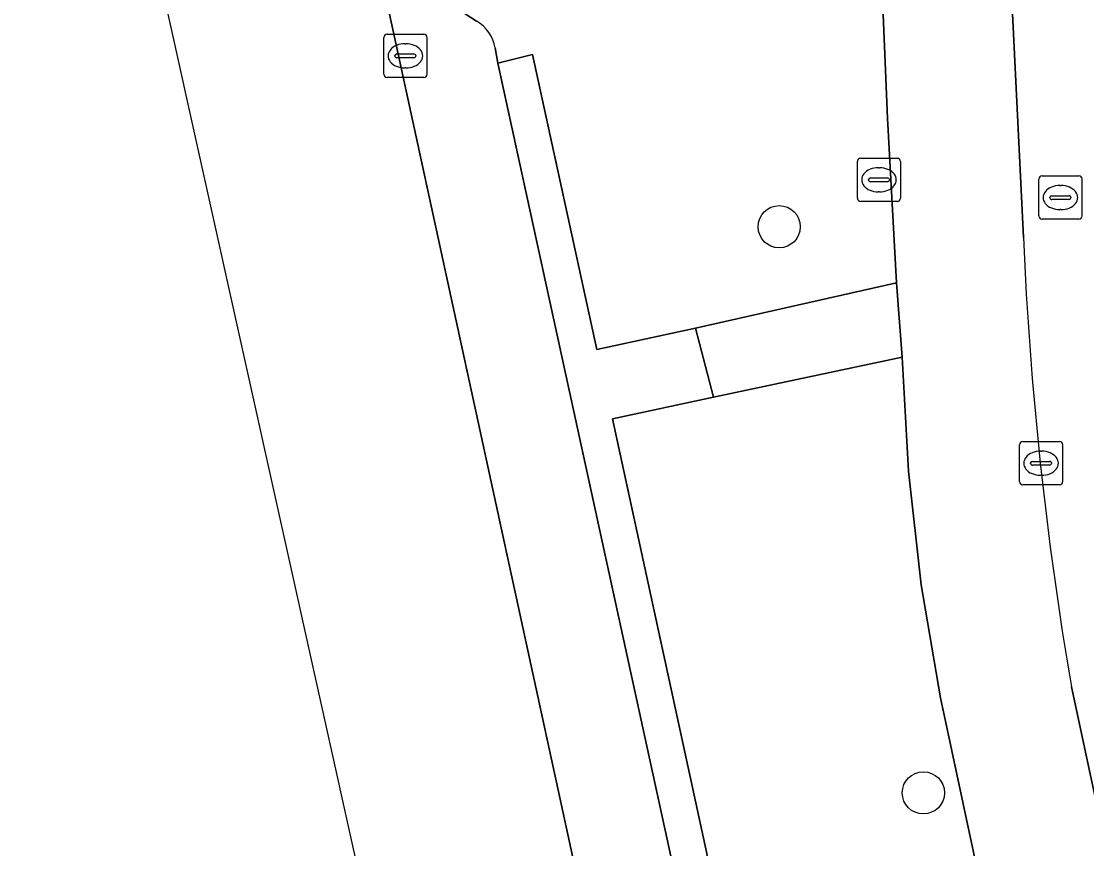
# Model space of a CAD drawing. Extents: x 160554 to 161248, y 385329 to 386506.
# Drawn here: x 160783.86 to 160808.55, y 385569.34 to 385588.51 of the extents above; entities that cross this region are included whole.
import ezdxf

# ---------------------------------------------------------------- set-up
doc = ezdxf.new("R2010")
doc.units = 0
for name, color, linetype in [('IMGEO_Berm_groen', 7, 'Continuous'), ('IMGEO_Boom', 7, 'Continuous'), ('IMGEO_Brandkraan', 7, 'Continuous'), ('IMGEO_Fietspad_gesloten', 7, 'Continuous'), ('IMGEO_Kolk', 7, 'Continuous'), ('IMGEO_Parkeervlak_open', 7, 'Continuous'), ('IMGEO_Rijbaan_lokaal_gesloten', 7, 'Continuous'), ('IMGEO_Rioolput', 7, 'Continuous'), ('IMGEO_Verkeerseiland_groen', 7, 'Continuous'), ('IMGEO_Voetpad_open', 7, 'Continuous')]:
    doc.layers.add(name, color=color, linetype=linetype)

msp = doc.modelspace()

# ---------------------------------------------------------------- linework, layer by layer
at = {"layer": 'IMGEO_Berm_groen'}
msp.add_lwpolyline([(160805.165, 385572.837), (160804.72, 385575.454), (160804.422, 385578.092), (160804.275, 385580.727), (160799.903, 385579.805), (160797.562, 385579.302), (160802.137, 385558.227), (160805.176, 385558.907), (160805.901, 385559.069), (160808.008, 385559.541)], close=True, dxfattribs=at)
at = {"layer": 'IMGEO_Boom'}
for centre in [(160801.427, 385583.752), (160804.77, 385570.634)]:
    msp.add_circle(centre, 0.489, dxfattribs=at)
at = {"layer": 'IMGEO_Brandkraan'}
for p, q in [((160807.444, 385584.003), (160807.444, 385584.855)), ((160807.519, 385584.929), (160808.371, 385584.929)), ((160808.445, 385584.855), (160808.445, 385584.003)), ((160807.932, 385584.709), (160807.957, 385584.709)), ((160807.703, 385584.423), (160807.703, 385584.435)), ((160808.141, 385584.386), (160807.743, 385584.386)), ((160807.746, 385584.472), (160808.144, 385584.472)), ((160808.187, 385584.435), (160808.187, 385584.423)), ((160807.955, 385584.149), (160807.93, 385584.149)), ((160808.371, 385583.929), (160807.519, 385583.929))]:
    msp.add_line(p, q, dxfattribs=at)
for points in [[(160807.444, 385584.003), (160807.444, 385584.855)], [(160807.519, 385584.929), (160808.371, 385584.929)], [(160808.445, 385584.855), (160808.445, 385584.003)], [(160808.371, 385583.929), (160807.519, 385583.929)]]:
    msp.add_lwpolyline(points, dxfattribs=at)
for centre, radius, start, end in [((160807.521, 385584.853), 0.0765, 91.552, 178.448), ((160807.521, 385584.853), 0.0765, 91.552, 178.448), ((160808.369, 385584.853), 0.0765, 1.552, 88.448), ((160808.369, 385584.853), 0.0765, 1.552, 88.448), ((160807.743, 385584.432), 0.0403, 85.8775, 175.7526), ((160807.74, 385584.422), 0.0366, 178.938, 274.7102), ((160808.144, 385584.429), 0.043, 264.8664, 352.4533), ((160808.148, 385584.434), 0.0386, 1.7309, 96.639), ((160807.521, 385584.005), 0.0765, 181.552, 268.448), ((160807.521, 385584.005), 0.0765, 181.552, 268.448), ((160808.369, 385584.005), 0.0765, 271.552, 358.448), ((160808.369, 385584.005), 0.0765, 271.552, 358.448)]:
    msp.add_arc(centre, radius, start, end, dxfattribs=at)
for centre, major_axis, ratio, start_param, end_param in [((160807.931, 385584.429), (-0.387, 0.002), 0.722429, 4.712389, 7.853982), ((160807.956, 385584.429), (-0.39, 0.002), 0.717154, 1.570796, 4.712389)]:
    msp.add_ellipse(centre, major_axis=major_axis, ratio=ratio, start_param=start_param, end_param=end_param, dxfattribs=at)
at = {"layer": 'IMGEO_Fietspad_gesloten'}
for points in [[(160807.089, 385583.5), (160806.371, 385598.143), (160803.45, 385597.899), (160803.936, 385586.267), (160804.146, 385582.453), (160804.275, 385580.727), (160804.422, 385578.092), (160804.72, 385575.454), (160805.165, 385572.837), (160808.008, 385559.541), (160808.365, 385557.895), (160814.399, 385530.066), (160814.902, 385527.979), (160814.941, 385527.799), (160811.77, 385527.08), (160806.453, 385525.909)], [(160849.485, 385383.807), (160839.957, 385427.534), (160836.029, 385445.427), (160829.308, 385476.198), (160819.791, 385519.776), (160811.66, 385556.955), (160808.2, 385573.089)]]:
    msp.add_lwpolyline(points, dxfattribs=at)
msp.add_arc((160888.948, 385586.971), 81.933, 182.42783, 189.7546, dxfattribs=at)
at = {"layer": 'IMGEO_Kolk'}
for p, q in [((160792.339, 385588.213), (160793.191, 385588.213)), ((160792.264, 385587.287), (160792.264, 385588.139)), ((160792.752, 385587.993), (160792.777, 385587.993)), ((160793.265, 385588.139), (160793.265, 385587.287)), ((160792.523, 385587.707), (160792.523, 385587.719)), ((160792.566, 385587.756), (160792.964, 385587.756)), ((160793.007, 385587.719), (160793.007, 385587.707)), ((160792.961, 385587.67), (160792.563, 385587.67)), ((160792.775, 385587.433), (160792.75, 385587.433)), ((160793.191, 385587.213), (160792.339, 385587.213)), ((160806.996, 385577.847), (160806.996, 385578.699)), ((160807.071, 385578.773), (160807.923, 385578.773)), ((160807.997, 385578.699), (160807.997, 385577.847)), ((160807.484, 385578.553), (160807.509, 385578.553)), ((160807.255, 385578.267), (160807.255, 385578.279)), ((160807.693, 385578.23), (160807.295, 385578.23)), ((160807.298, 385578.316), (160807.696, 385578.316)), ((160807.739, 385578.279), (160807.739, 385578.267)), ((160807.507, 385577.993), (160807.482, 385577.993)), ((160807.923, 385577.773), (160807.071, 385577.773))]:
    msp.add_line(p, q, dxfattribs=at)
for points in [[(160792.339, 385588.213), (160793.191, 385588.213)], [(160792.264, 385587.287), (160792.264, 385588.139)], [(160793.265, 385588.139), (160793.265, 385587.287)], [(160793.191, 385587.213), (160792.339, 385587.213)], [(160806.996, 385577.847), (160806.996, 385578.699)], [(160807.071, 385578.773), (160807.923, 385578.773)], [(160807.997, 385578.699), (160807.997, 385577.847)], [(160807.923, 385577.773), (160807.071, 385577.773)]]:
    msp.add_lwpolyline(points, dxfattribs=at)
for centre, radius, start, end in [((160792.341, 385588.137), 0.0765, 91.552, 178.448), ((160792.341, 385588.137), 0.0765, 91.552, 178.448), ((160793.189, 385588.137), 0.0765, 1.552, 88.448), ((160793.189, 385588.137), 0.0765, 1.552, 88.448), ((160792.563, 385587.716), 0.0403, 85.8775, 175.7526), ((160792.968, 385587.718), 0.0386, 1.7309, 96.639), ((160792.56, 385587.706), 0.0366, 178.938, 274.7102), ((160792.964, 385587.713), 0.043, 264.8664, 352.4533), ((160792.341, 385587.289), 0.0765, 181.552, 268.448), ((160792.341, 385587.289), 0.0765, 181.552, 268.448), ((160793.189, 385587.289), 0.0765, 271.552, 358.448), ((160793.189, 385587.289), 0.0765, 271.552, 358.448), ((160807.073, 385578.697), 0.0765, 91.552, 178.448), ((160807.073, 385578.697), 0.0765, 91.552, 178.448), ((160807.921, 385578.697), 0.0765, 1.552, 88.448), ((160807.921, 385578.697), 0.0765, 1.552, 88.448), ((160807.295, 385578.276), 0.0403, 85.8775, 175.7526), ((160807.292, 385578.266), 0.0366, 178.938, 274.7102), ((160807.696, 385578.273), 0.043, 264.8664, 352.4533), ((160807.7, 385578.278), 0.0386, 1.7309, 96.639), ((160807.073, 385577.849), 0.0765, 181.552, 268.448), ((160807.073, 385577.849), 0.0765, 181.552, 268.448), ((160807.921, 385577.849), 0.0765, 271.552, 358.448), ((160807.921, 385577.849), 0.0765, 271.552, 358.448)]:
    msp.add_arc(centre, radius, start, end, dxfattribs=at)
for centre, major_axis, ratio, start_param, end_param in [((160792.751, 385587.713), (-0.387, 0.002), 0.722429, 4.712389, 7.853982), ((160792.776, 385587.713), (-0.39, 0.002), 0.717154, 1.570796, 4.712389), ((160807.483, 385578.273), (-0.387, 0.002), 0.722429, 4.712389, 7.853982), ((160807.508, 385578.273), (-0.39, 0.002), 0.717154, 1.570796, 4.712389)]:
    msp.add_ellipse(centre, major_axis=major_axis, ratio=ratio, start_param=start_param, end_param=end_param, dxfattribs=at)
at = {"layer": 'IMGEO_Parkeervlak_open'}
for points in [[(160794.416, 385588.513), (160792.436, 385589.81), (160792.048, 385590.284), (160805.973, 385526.253)], [(160807.581, 385529.443), (160794.907, 385587.543), (160794.843, 385587.896)]]:
    msp.add_lwpolyline(points, dxfattribs=at)
msp.add_arc((160793.988, 385587.761), 0.865, 8.9885, 60.3825, dxfattribs=at)
at = {"layer": 'IMGEO_Rijbaan_lokaal_gesloten'}
for points in [[(160715.986, 385920.097), (160719.827, 385902.586), (160732.663, 385844.066), (160734.272, 385836.538), (160774.456, 385648.538), (160783.981, 385603.977), (160786.986, 385589.919), (160802.685, 385519.246), (160829.424, 385398.876), (160836.967, 385359.152), (160838.712, 385333.406), (160857.818, 385334.076)], [(160814.034, 385489.763), (160812.038, 385498.774), (160812.015, 385498.878), (160809.69, 385509.409), (160809.094, 385512.157), (160808.987, 385512.133), (160808.259, 385515.353), (160808.366, 385515.377), (160806.689, 385522.984), (160806.582, 385522.96), (160805.866, 385526.229), (160805.973, 385526.253), (160792.048, 385590.284), (160786.885, 385614.09), (160786.759, 385614.588), (160786.539, 385615.58), (160765.423, 385712.202)]]:
    msp.add_lwpolyline(points, dxfattribs=at)
at = {"layer": 'IMGEO_Rioolput'}
for p, q in [((160803.239, 385584.414), (160803.239, 385585.266)), ((160803.314, 385585.34), (160804.166, 385585.34)), ((160804.24, 385585.266), (160804.24, 385584.414)), ((160803.727, 385585.12), (160803.752, 385585.12)), ((160803.498, 385584.834), (160803.498, 385584.846)), ((160803.936, 385584.797), (160803.538, 385584.797)), ((160803.541, 385584.883), (160803.939, 385584.883)), ((160803.982, 385584.846), (160803.982, 385584.834)), ((160803.75, 385584.56), (160803.725, 385584.56)), ((160804.166, 385584.34), (160803.314, 385584.34))]:
    msp.add_line(p, q, dxfattribs=at)
for points in [[(160803.239, 385584.414), (160803.239, 385585.266)], [(160803.314, 385585.34), (160804.166, 385585.34)], [(160804.24, 385585.266), (160804.24, 385584.414)], [(160804.166, 385584.34), (160803.314, 385584.34)]]:
    msp.add_lwpolyline(points, dxfattribs=at)
for centre, radius, start, end in [((160803.316, 385585.264), 0.0765, 91.552, 178.448), ((160803.316, 385585.264), 0.0765, 91.552, 178.448), ((160804.164, 385585.264), 0.0765, 1.552, 88.448), ((160804.164, 385585.264), 0.0765, 1.552, 88.448), ((160803.538, 385584.843), 0.0403, 85.8775, 175.7526), ((160803.535, 385584.833), 0.0366, 178.938, 274.7102), ((160803.939, 385584.84), 0.043, 264.8664, 352.4533), ((160803.943, 385584.845), 0.0386, 1.7309, 96.639), ((160803.316, 385584.416), 0.0765, 181.552, 268.448), ((160803.316, 385584.416), 0.0765, 181.552, 268.448), ((160804.164, 385584.416), 0.0765, 271.552, 358.448), ((160804.164, 385584.416), 0.0765, 271.552, 358.448)]:
    msp.add_arc(centre, radius, start, end, dxfattribs=at)
for centre, major_axis, ratio, start_param, end_param in [((160803.726, 385584.84), (-0.387, 0.002), 0.722429, 4.712389, 7.853982), ((160803.751, 385584.84), (-0.39, 0.002), 0.717154, 1.570796, 4.712389)]:
    msp.add_ellipse(centre, major_axis=major_axis, ratio=ratio, start_param=start_param, end_param=end_param, dxfattribs=at)
at = {"layer": 'IMGEO_Verkeerseiland_groen'}
for points in [[(160794.843, 385587.896), (160794.907, 385587.543), (160795.711, 385587.745), (160797.205, 385580.905), (160799.49, 385581.406), (160804.146, 385582.453), (160803.936, 385586.267), (160803.45, 385597.899)], [(160792.048, 385590.284), (160792.436, 385589.81), (160794.416, 385588.513)]]:
    msp.add_lwpolyline(points, dxfattribs=at)
msp.add_arc((160793.988, 385587.761), 0.865, 8.9885, 60.3825, dxfattribs=at)
at = {"layer": 'IMGEO_Voetpad_open'}
for points in [[(160806.326, 385599.061), (160806.371, 385598.143), (160807.089, 385583.5)], [(160808.2, 385573.089), (160811.66, 385556.955), (160819.791, 385519.776), (160829.308, 385476.198), (160832.655, 385476.932), (160828.847, 385494.356), (160827.784, 385499.217), (160827.507, 385500.485), (160823.152, 385520.412), (160814.813, 385558.575), (160814.62, 385559.472), (160814.339, 385560.78), (160811.247, 385575.177), (160810.343, 385580.284), (160810.139, 385588.021)], [(160806.178, 385557.42), (160808.365, 385557.895), (160808.008, 385559.541), (160805.901, 385559.069), (160805.176, 385558.907), (160802.137, 385558.227), (160797.562, 385579.302), (160799.903, 385579.805), (160799.49, 385581.406), (160797.205, 385580.905), (160795.711, 385587.745), (160794.907, 385587.543), (160807.581, 385529.443)]]:
    msp.add_lwpolyline(points, dxfattribs=at)
msp.add_lwpolyline([(160804.275, 385580.727), (160804.146, 385582.453), (160799.49, 385581.406), (160799.903, 385579.805)], close=True, dxfattribs=at)
msp.add_arc((160888.948, 385586.971), 81.933, 182.42783, 189.7546, dxfattribs=at)

doc.saveas('drawing.dxf')
